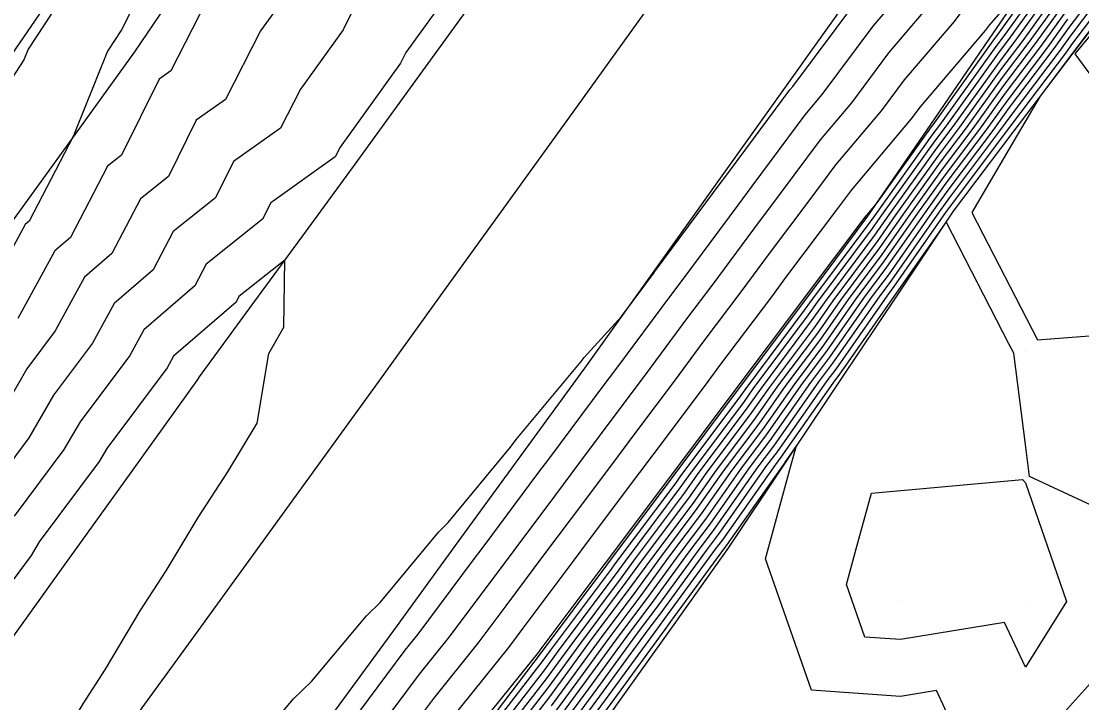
# Model space of a CAD drawing. Extents: x 2188792 to 2191981, y 386090 to 389710.
# Drawn here: x 2189539.9 to 2189624.7, y 386802 to 386856.5 of the extents above; entities that cross this region are included whole.
import ezdxf

# ---------------------------------------------------------------- set-up
doc = ezdxf.new("R2010")
doc.units = 0
for name, color, linetype in [('DTM Contours Major', 7, 'Continuous'), ('DTM Contours Minor', 7, 'Continuous'), ('Exist DTM QL2 LIDAR Elevation Point', 7, 'Continuous'), ('PH Exist DTM Breakline', 7, 'Continuous')]:
    doc.layers.add(name, color=color, linetype=linetype)

msp = doc.modelspace()

# ---------------------------------------------------------------- linework, layer by layer
at = {"layer": 'DTM Contours Major'}
for points in [[(2189551.127, 386862.141), (2189547.948, 386855.866), (2189546.816, 386854.141), (2189544.189, 386847.574), (2189544.146, 386847.508), (2189544.082, 386847.306), (2189540.544, 386840.529), (2189540.244, 386840.27), (2189536.677, 386833.731)], [(2189622.787, 386862.17), (2189618.017, 386855.518), (2189617.74, 386855.15), (2189612.808, 386848.262), (2189612.676, 386848.087), (2189608.327, 386842.003), (2189607.531, 386841.06), (2189607.471, 386840.979), (2189602.301, 386834.088), (2189602.232, 386833.995), (2189597.07, 386827.114), (2189596.992, 386827.009), (2189591.839, 386820.139), (2189591.755, 386820.027), (2189586.611, 386813.169), (2189586.518, 386813.045), (2189581.382, 386806.199), (2189581.281, 386806.063), (2189575.204, 386798.504)], [(2189627.831, 386860.702), (2189623.797, 386855.35), (2189622.996, 386854.233), (2189618.977, 386848.9), (2189618.16, 386847.759), (2189614.155, 386842.446), (2189613.32, 386841.279), (2189609.507, 386835.818), (2189608.516, 386834.493), (2189604.804, 386829.189), (2189603.687, 386827.695), (2189600.071, 386822.539), (2189598.835, 386820.886), (2189595.311, 386815.871), (2189593.962, 386814.067), (2189590.659, 386809.545), (2189589.257, 386807.67), (2189585.992, 386803.201), (2189582.812, 386798.848)], [(2189623.292, 386858.76), (2189620.507, 386854.876), (2189618.358, 386852.025), (2189615.484, 386848.011), (2189613.415, 386845.266), (2189610.445, 386841.111), (2189608.549, 386838.396), (2189605.43, 386834.226), (2189603.586, 386831.591), (2189600.402, 386827.334), (2189598.608, 386824.775), (2189595.363, 386820.437), (2189593.615, 386817.95), (2189590.313, 386813.535), (2189588.676, 386811.294), (2189585.346, 386806.842), (2189583.729, 386804.629), (2189582.155, 386802.473), (2189578.193, 386797.333)], [(2189557.637, 386797.527), (2189561.696, 386802.315), (2189563.137, 386803.712), (2189567.542, 386808.956), (2189568.614, 386810.019), (2189573.322, 386815.671), (2189574.073, 386816.429), (2189579.048, 386822.446), (2189579.511, 386823.069), (2189584.707, 386829.322), (2189584.941, 386829.636), (2189587.92, 386832.905), (2189590.552, 386836.453), (2189590.593, 386836.507), (2189595.972, 386843.757), (2189596.095, 386843.921), (2189601.386, 386851.05), (2189601.617, 386851.325), (2189606.81, 386858.308)], [(2189535.941, 386789.417), (2189540.386, 386794.548), (2189541.858, 386796.837), (2189544.868, 386801.92), (2189546.65, 386804.684), (2189549.43, 386809.351), (2189551.509, 386812.565), (2189554.068, 386816.835), (2189556.43, 386820.478), (2189558.774, 386824.37), (2189559.723, 386829.946), (2189560.912, 386832.048), (2189560.993, 386837.411), (2189557.334, 386834.502), (2189557.102, 386834.059), (2189552.092, 386829.743), (2189551.579, 386828.802), (2189546.762, 386822.356), (2189546.147, 386821.301), (2189541.358, 386814.88), (2189540.723, 386813.799), (2189535.961, 386807.401)]]:
    msp.add_lwpolyline(points, dxfattribs=at)
at = {"layer": 'DTM Contours Minor'}
for points in [[(2189544.928, 386861.108), (2189540.463, 386854.309), (2189540.117, 386853.443), (2189535.922, 386847.002)], [(2189622.888, 386861.488), (2189618.515, 386855.389), (2189617.864, 386854.525), (2189613.343, 386848.212), (2189612.824, 386847.522), (2189608.144, 386840.977), (2189607.783, 386840.459), (2189602.961, 386834.012), (2189602.611, 386833.513), (2189597.774, 386827.046), (2189597.437, 386826.564), (2189592.585, 386820.078), (2189592.258, 386819.613), (2189587.394, 386813.11), (2189587.09, 386812.693), (2189582.217, 386806.179), (2189581.919, 386805.771), (2189581.628, 386805.373), (2189575.906, 386797.948)], [(2189575.468, 386860.689), (2189570.687, 386854.032), (2189570.259, 386853.173), (2189565.435, 386846.461), (2189565.037, 386845.68), (2189559.871, 386842.021), (2189559.221, 386840.696), (2189554.708, 386837.109), (2189553.791, 386835.353), (2189549.723, 386831.848), (2189548.599, 386829.788), (2189544.634, 386824.483), (2189543.337, 386822.258), (2189539.367, 386816.934)], [(2189555.874, 386860.414), (2189551.872, 386852.569), (2189550.94, 386851.909), (2189547.949, 386845.822), (2189546.83, 386844.933), (2189543.856, 386839.235), (2189542.614, 386838.164), (2189539.657, 386832.745)], [(2189620.916, 386860.385), (2189617.319, 386856.218), (2189617.009, 386855.802), (2189611.803, 386849.697), (2189611.069, 386848.71), (2189606.302, 386843.058), (2189605.196, 386841.567), (2189601.035, 386836.021), (2189599.904, 386834.497), (2189595.767, 386828.982), (2189594.61, 386827.423), (2189590.496, 386821.939), (2189589.366, 386820.423), (2189585.268, 386814.961), (2189584.121, 386813.423), (2189580.04, 386807.982), (2189578.876, 386806.422), (2189574.058, 386800.43)], [(2189622.989, 386860.806), (2189619.013, 386855.261), (2189617.987, 386853.9), (2189613.878, 386848.161), (2189612.971, 386846.958), (2189608.719, 386841.01), (2189607.974, 386839.943), (2189603.578, 386834.065), (2189602.855, 386833.032), (2189598.431, 386827.118), (2189597.729, 386826.117), (2189593.28, 386820.168), (2189592.598, 386819.197), (2189588.124, 386813.216), (2189587.486, 386812.343), (2189583, 386806.345), (2189582.372, 386805.485), (2189581.76, 386804.648), (2189576.478, 386797.794)], [(2189627.367, 386860.903), (2189623.696, 386856.032), (2189622.498, 386854.362), (2189618.853, 386849.525), (2189617.625, 386847.809), (2189614.007, 386843.01), (2189612.745, 386841.246), (2189609.315, 386836.333), (2189607.899, 386834.439), (2189604.561, 386829.669), (2189603.03, 386827.622), (2189599.779, 386822.986), (2189598.14, 386820.796), (2189594.972, 386816.287), (2189593.232, 386813.96), (2189590.263, 386809.895), (2189588.475, 386807.505), (2189585.54, 386803.487), (2189582.681, 386799.573)], [(2189628.294, 386860.5), (2189623.898, 386854.668), (2189623.494, 386854.105), (2189619.1, 386848.275), (2189618.695, 386847.709), (2189614.302, 386841.882), (2189613.895, 386841.313), (2189609.699, 386835.302), (2189609.133, 386834.546), (2189605.048, 386828.708), (2189604.344, 386827.767), (2189600.364, 386822.092), (2189599.529, 386820.975), (2189595.65, 386815.455), (2189594.691, 386814.173), (2189591.056, 386809.195), (2189590.04, 386807.836), (2189586.445, 386802.916), (2189582.944, 386798.123)], [(2189628.757, 386860.299), (2189623.999, 386853.986), (2189623.992, 386853.976), (2189621.402, 386850.539), (2189619.573, 386847.419), (2189615.945, 386841.227), (2189621.18, 386831.057), (2189630.229, 386831.728), (2189633.49, 386836.845), (2189640.23, 386834.322), (2189647.066, 386840.106), (2189645.465, 386845.341), (2189640.23, 386844.808), (2189632.614, 386842.49), (2189624.198, 386853.927), (2189629.166, 386859.945)], [(2189623.09, 386860.124), (2189619.511, 386855.133), (2189618.111, 386853.275), (2189614.413, 386848.111), (2189613.119, 386846.394), (2189609.294, 386841.044), (2189608.166, 386839.428), (2189604.195, 386834.119), (2189603.099, 386832.552), (2189599.088, 386827.19), (2189598.022, 386825.67), (2189593.974, 386820.258), (2189592.937, 386818.781), (2189588.853, 386813.322), (2189587.883, 386811.994), (2189583.782, 386806.511), (2189582.824, 386805.2), (2189581.891, 386803.923), (2189577.049, 386797.64)], [(2189623.191, 386859.442), (2189620.009, 386855.004), (2189618.235, 386852.65), (2189614.949, 386848.061), (2189613.267, 386845.83), (2189609.87, 386841.078), (2189608.357, 386838.912), (2189604.812, 386834.172), (2189603.342, 386832.071), (2189599.745, 386827.262), (2189598.315, 386825.222), (2189594.668, 386820.347), (2189593.276, 386818.366), (2189589.583, 386813.429), (2189588.28, 386811.644), (2189584.564, 386806.676), (2189583.277, 386804.914), (2189582.023, 386803.198), (2189577.621, 386797.487)], [(2189567.356, 386859.261), (2189565.659, 386855.858), (2189562.248, 386851.112), (2189560.649, 386847.976), (2189556.894, 386845.317), (2189555.464, 386842.405), (2189552.082, 386839.717), (2189550.479, 386836.647), (2189547.353, 386833.954), (2189545.618, 386830.774), (2189542.507, 386826.61), (2189540.527, 386823.215), (2189537.375, 386818.988)], [(2189561.059, 386858.543), (2189559.061, 386855.763), (2189556.26, 386850.273), (2189553.917, 386848.613), (2189551.706, 386844.114), (2189549.456, 386842.325), (2189547.168, 386837.941), (2189544.983, 386836.059), (2189542.638, 386831.759), (2189540.379, 386828.737), (2189537.717, 386824.172)], [(2189570.592, 386799.241), (2189572.913, 386802.355), (2189576.471, 386806.781), (2189578.697, 386809.766), (2189581.724, 386813.801), (2189583.925, 386816.752), (2189586.976, 386820.819), (2189589.154, 386823.739), (2189592.228, 386827.837), (2189594.463, 386830.85), (2189597.576, 386835), (2189599.769, 386837.955), (2189602.921, 386842.156), (2189605.073, 386845.056), (2189608.706, 386849.364), (2189610.555, 386851.85), (2189614.546, 386856.531), (2189616.048, 386858.546)], [(2189566.217, 386800.295), (2189570.622, 386806.206), (2189571.662, 386807.499), (2189576.013, 386813.333), (2189576.93, 386814.556), (2189581.24, 386820.336), (2189582.197, 386821.611), (2189586.468, 386827.338), (2189587.464, 386828.665), (2189591.856, 386834.585), (2189592.921, 386836.005), (2189597.238, 386841.823), (2189598.37, 386843.333), (2189602.615, 386849.052), (2189603.98, 386850.671), (2189608.058, 386856.155), (2189609.62, 386857.987)], [(2189623.393, 386858.078), (2189621.005, 386854.747), (2189618.482, 386851.4), (2189616.019, 386847.96), (2189613.563, 386844.702), (2189611.02, 386841.145), (2189608.741, 386837.881), (2189606.047, 386834.279), (2189603.83, 386831.11), (2189601.059, 386827.406), (2189598.9, 386824.328), (2189596.057, 386820.527), (2189593.954, 386817.534), (2189591.043, 386813.641), (2189589.073, 386810.944), (2189586.128, 386807.008), (2189584.182, 386804.343), (2189582.286, 386801.748)], [(2189568.404, 386799.768), (2189571.768, 386804.281), (2189574.066, 386807.14), (2189577.355, 386811.55), (2189579.327, 386814.178), (2189582.583, 386818.544), (2189584.587, 386821.215), (2189587.811, 386825.538), (2189589.846, 386828.251), (2189593.159, 386832.717), (2189595.248, 386835.502), (2189598.504, 386839.889), (2189600.645, 386842.744), (2189603.844, 386847.054), (2189606.343, 386850.017), (2189609.306, 386854.002), (2189612.083, 386857.259)], [(2189623.494, 386857.396), (2189621.503, 386854.619), (2189618.606, 386850.775), (2189616.554, 386847.91), (2189613.711, 386844.138), (2189611.595, 386841.178), (2189608.932, 386837.365), (2189606.664, 386834.332), (2189604.073, 386830.63), (2189601.716, 386827.478), (2189599.193, 386823.881), (2189596.752, 386820.616), (2189594.294, 386817.118), (2189591.772, 386813.748), (2189589.469, 386810.594), (2189586.911, 386807.173), (2189584.635, 386804.058), (2189582.418, 386801.023)], [(2189623.595, 386856.714), (2189622.001, 386854.49), (2189618.729, 386850.15), (2189617.089, 386847.86), (2189613.859, 386843.574), (2189612.17, 386841.212), (2189609.124, 386836.849), (2189607.282, 386834.386), (2189604.317, 386830.149), (2189602.373, 386827.55), (2189599.486, 386823.433), (2189597.446, 386820.706), (2189594.633, 386816.702), (2189592.502, 386813.854), (2189589.866, 386810.244), (2189587.693, 386807.339), (2189585.087, 386803.772), (2189582.549, 386800.298)], [(2189630.229, 386815.595), (2189620.537, 386820.104), (2189620.228, 386822.677), (2189619.294, 386829.965), (2189618.928, 386830.676), (2189613.875, 386840.494), (2189609.89, 386834.786), (2189609.751, 386834.6), (2189605.292, 386828.228), (2189605.001, 386827.839), (2189600.657, 386821.645), (2189600.224, 386821.065), (2189595.989, 386815.039), (2189595.421, 386814.28), (2189591.453, 386808.845), (2189590.822, 386808.002), (2189586.898, 386802.63), (2189583.075, 386797.398)], [(2189614.45, 386800.102), (2189613.107, 386802.982), (2189610.227, 386802.507), (2189603.123, 386802.999), (2189599.428, 386813.506), (2189601.392, 386820.66), (2189601.92, 386822.58), (2189600.95, 386821.197), (2189600.918, 386821.155), (2189596.329, 386814.623), (2189596.151, 386814.386), (2189591.849, 386808.495), (2189591.604, 386808.168), (2189587.35, 386802.345), (2189583.207, 386796.673)], [(2189607.383, 386807.259), (2189605.904, 386811.465), (2189606.691, 386814.329), (2189607.908, 386818.762), (2189619.987, 386819.863), (2189620.228, 386819.593), (2189623.5, 386810.103), (2189620.228, 386804.862), (2189618.562, 386808.436), (2189610.227, 386807.062), (2189607.383, 386807.259)], [(2189630.229, 386808.915), (2189622.305, 386800.102)]]:
    msp.add_lwpolyline(points, dxfattribs=at)
at = {"layer": 'Exist DTM QL2 LIDAR Elevation Point'}
for p, q in [((2189620.228, 386830.105), (2189620.228, 386830.105)), ((2189620.228, 386820.104), (2189620.228, 386820.104)), ((2189610.227, 386810.103), (2189610.227, 386810.103)), ((2189620.228, 386810.103), (2189620.228, 386810.103))]:
    msp.add_line(p, q, dxfattribs=at)
at = {"layer": 'PH Exist DTM Breakline'}
for points in [[(2189608.93, 386969.867), (2189606.936, 386957.413), (2189604.242, 386949.008), (2189601.549, 386940.604), (2189597.597, 386931.685), (2189593.645, 386922.765), (2189589.452, 386915.915), (2189585.259, 386909.065), (2189581.066, 386902.215), (2189576.872, 386895.364), (2189571.293, 386887.108), (2189565.713, 386878.852), (2189560.134, 386870.597), (2189554.554, 386862.341), (2189548.975, 386854.085), (2189544.231, 386847.513), (2189539.488, 386840.942), (2189534.744, 386834.37)], [(2189568.47, 386827.629), (2189573.94, 386835.225), (2189579.409, 386842.822), (2189584.878, 386850.419), (2189590.347, 386858.016), (2189595.816, 386865.613), (2189601.285, 386873.21), (2189606.754, 386880.807), (2189612.224, 386888.404), (2189617.348, 386895.481), (2189622.472, 386902.557), (2189627.596, 386909.633), (2189633.425, 386917.196)], [(2189554.084, 386827.974), (2189558.22, 386833.622), (2189562.355, 386839.271), (2189566.491, 386844.919), (2189571.812, 386852.266), (2189577.132, 386859.614), (2189582.452, 386866.961), (2189587.772, 386874.308), (2189593.092, 386881.656), (2189598.413, 386889.003), (2189604.254, 386897.104), (2189610.095, 386905.204), (2189615.936, 386913.305)], [(2189635.049, 386900.502), (2189633.391, 386896.404), (2189627.898, 386888.863), (2189622.404, 386881.322), (2189617.087, 386873.856), (2189611.769, 386866.39), (2189606.452, 386858.924), (2189601.135, 386851.459), (2189595.817, 386843.993), (2189590.5, 386836.527), (2189585.183, 386829.061)], [(2189633.559, 386866.603), (2189628.78, 386860.289), (2189624.001, 386853.974), (2189619.222, 386847.659), (2189614.443, 386841.345)], [(2189622.671, 386862.947), (2189617.648, 386855.613), (2189612.625, 386848.279), (2189607.602, 386840.945), (2189602.384, 386833.962), (2189597.165, 386826.979), (2189591.946, 386819.996), (2189586.728, 386813.012), (2189581.509, 386806.029)], [(2189529.389, 386839.487), (2189534.444, 386846.911), (2189539.499, 386854.334), (2189544.554, 386861.757)], [(2189614.443, 386841.345), (2189609.953, 386834.617), (2189605.463, 386827.89), (2189600.973, 386821.162), (2189596.483, 386814.434), (2189592.101, 386808.273), (2189587.72, 386802.112), (2189583.338, 386795.95), (2189578.957, 386789.789), (2189574.362, 386783.41), (2189569.767, 386777.032), (2189565.172, 386770.653), (2189560.554, 386764.483), (2189555.936, 386758.313), (2189551.317, 386752.143), (2189546.929, 386746.042), (2189542.541, 386739.942), (2189538.152, 386733.841)], [(2189585.183, 386829.061), (2189580.014, 386821.973), (2189574.846, 386814.884), (2189569.677, 386807.795), (2189564.509, 386800.707), (2189559.34, 386793.618), (2189554.172, 386786.529), (2189548.838, 386779.072), (2189543.504, 386771.615), (2189538.17, 386764.158), (2189532.836, 386756.701), (2189527.502, 386749.243), (2189522.168, 386741.786), (2189517.114, 386734.719), (2189512.059, 386727.652), (2189507.005, 386720.585), (2189501.951, 386713.519), (2189496.897, 386706.452), (2189491.843, 386699.385), (2189486.681, 386692.179), (2189481.519, 386684.974), (2189476.357, 386677.768)], [(2189554.084, 386827.974), (2189548.678, 386820.439), (2189543.273, 386812.905), (2189537.868, 386805.371), (2189532.462, 386797.837), (2189527.057, 386790.302), (2189521.481, 386782.684), (2189515.904, 386775.065), (2189510.328, 386767.446), (2189504.752, 386759.827), (2189499.175, 386752.208), (2189493.599, 386744.589), (2189487.773, 386736.465), (2189481.947, 386728.341), (2189476.121, 386720.216), (2189470.295, 386712.092), (2189464.469, 386703.968), (2189458.643, 386695.843), (2189452.817, 386687.719), (2189446.983, 386679.667)], [(2189462.548, 386680.819), (2189468.386, 386688.907), (2189474.224, 386696.994), (2189479.921, 386704.905), (2189485.619, 386712.817), (2189491.316, 386720.728), (2189497.013, 386728.64), (2189502.711, 386736.551), (2189508.544, 386744.65), (2189514.376, 386752.748), (2189520.209, 386760.846), (2189526.042, 386768.944), (2189531.875, 386777.042), (2189537.708, 386785.14), (2189543.54, 386793.239), (2189548.526, 386800.117), (2189553.512, 386806.995), (2189558.498, 386813.873), (2189563.484, 386820.751), (2189568.47, 386827.629)], [(2189581.509, 386806.029), (2189575.464, 386798.067), (2189569.419, 386790.104), (2189563.373, 386782.141), (2189557.534, 386774.158), (2189551.695, 386766.176), (2189545.856, 386758.194), (2189540.017, 386750.211), (2189535.091, 386743.118), (2189530.165, 386736.025), (2189525.238, 386728.932), (2189520.312, 386721.838), (2189515.385, 386714.745), (2189510.423, 386707.826), (2189505.461, 386700.907), (2189500.499, 386693.987), (2189495.537, 386687.068), (2189490.575, 386680.149)]]:
    msp.add_lwpolyline(points, dxfattribs=at)

doc.saveas('drawing.dxf')
